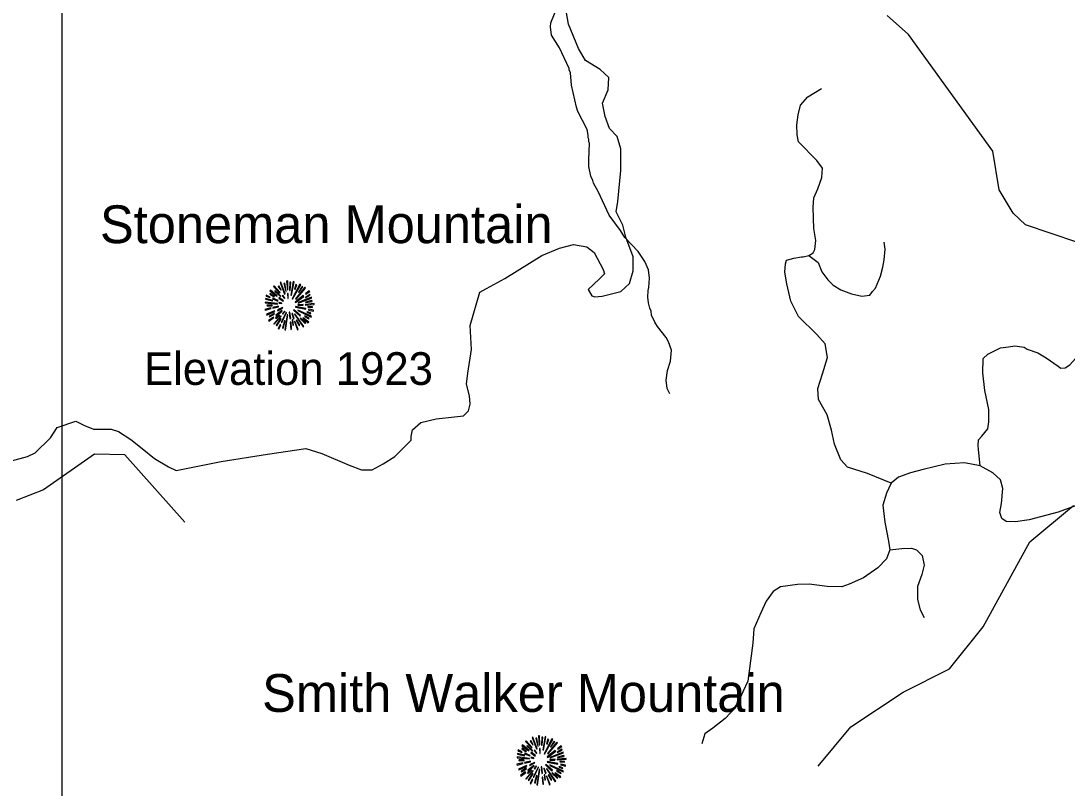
# Model space of a CAD drawing. Extents: x 1248089 to 1457196, y 820910 to 988753.
# Drawn here: x 1312787 to 1318874, y 853327 to 857791 of the extents above; entities that cross this region are included whole.
import ezdxf

# ---------------------------------------------------------------- set-up
doc = ezdxf.new("R2010")
doc.units = 0
for name, color, linetype in [('Exist Geographical Mountain Summit CELL', 7, 'Continuous'), ('Exist Geographical Mountain Summit Elevation Number Label', 7, 'Continuous'), ('Exist Geographical Mountain Summit Label', 7, 'Continuous'), ('Exist Hydrographic Misc Water Feature', 7, 'Continuous'), ('Exist Road Non-System Type 51', 7, 'Continuous'), ('Map Preparation Inset Cut Line', 7, 'Continuous')]:
    doc.layers.add(name, color=color, linetype=linetype)

msp = doc.modelspace()

# ---------------------------------------------------------------- linework, layer by layer
at = {"layer": 'Exist Geographical Mountain Summit CELL'}
for points in [[(1314256.1, 856244.7), (1314292, 856207.2), (1314295.4, 856209.7), (1314260.1, 856249.4)], [(1314283.7, 856246.1), (1314299.3, 856224.3), (1314301.1, 856225.8), (1314287.7, 856250.1)], [(1314294.6, 856267.9), (1314320.7, 856201.1), (1314323.7, 856202.1), (1314299.7, 856270.5)], [(1314328.4, 856216), (1314330.9, 856216.7), (1314321.9, 856264.6), (1314317.5, 856263.5)], [(1314333.1, 856277.3), (1314337.2, 856225.4), (1314340.4, 856225.8), (1314339, 856278.4)], [(1314349.1, 856223.2), (1314353.1, 856223.2), (1314356.7, 856270.5), (1314351.3, 856270.5)], [(1314361.1, 856194.8), (1314376, 856271.9), (1314370.5, 856273.7), (1314357.8, 856195.6)], [(1314364.4, 856173.1), (1314367.3, 856171.3), (1314415.9, 856255.9), (1314410.5, 856259.6)], [(1314378.9, 856230.1), (1314382.2, 856229), (1314391.6, 856255.9), (1314386.9, 856257.7)], [(1314385.4, 856174.5), (1314387.6, 856172.3), (1314443.2, 856236.6), (1314439.2, 856241.4)], [(1314422.9, 856246.1), (1314401.8, 856212.7), (1314404.7, 856211.5), (1314427.2, 856242.9)], [(1314209.9, 856170.9), (1314251.3, 856161.4), (1314252.5, 856164.7), (1314211.1, 856175.6)], [(1314212.9, 856190.1), (1314235.3, 856181.4), (1314236.4, 856184.4), (1314214.3, 856195.2)], [(1314234.6, 856201.1), (1314260.4, 856184.7), (1314262.6, 856187.3), (1314237.5, 856205)], [(1314235.7, 856219.9), (1314275.3, 856189.4), (1314277.5, 856191.6), (1314239.4, 856224.3)], [(1314251.3, 856173.1), (1314281.9, 856161.1), (1314283, 856163.2), (1314253.5, 856177.1)], [(1314264, 856217), (1314296.8, 856188), (1314299, 856190.1), (1314267, 856222.1)], [(1314287.7, 856178.5), (1314312.8, 856159.6), (1314314.9, 856162.5), (1314290.2, 856181.7)], [(1314307.3, 856191.6), (1314321.1, 856175.2), (1314323.3, 856177.4), (1314310.6, 856194.5)], [(1314338.6, 856204), (1314340, 856174.9), (1314342.6, 856175.2), (1314342.6, 856204.3)], [(1314382.2, 856154.5), (1314384, 856152), (1314432.6, 856188), (1314429.4, 856192.3)], [(1314399.2, 856151.6), (1314400.3, 856149.4), (1314478.5, 856178.1), (1314476.7, 856182.8)], [(1314443.2, 856179.6), (1314470.8, 856194.5), (1314467.9, 856199.6), (1314441.8, 856182.1)], [(1314443.2, 856202.5), (1314445.1, 856200), (1314467.9, 856216.3), (1314464.3, 856219.9)], [(1314205.9, 856112), (1314207.3, 856106.9), (1314243.4, 856117.5), (1314241.2, 856120.7)], [(1314207.3, 856149.8), (1314279.3, 856142.9), (1314279.7, 856145.8), (1314207.3, 856154.8)], [(1314219.4, 856132.4), (1314249.1, 856133.8), (1314249.1, 856137.4), (1314218.3, 856137.4)], [(1314251.7, 856123.3), (1314252.8, 856118.6), (1314285.9, 856126.9), (1314285.2, 856130.6)], [(1314279.3, 856109.1), (1314281.5, 856104.4), (1314310.3, 856119.6), (1314309.2, 856122.9)], [(1314288, 856148.7), (1314305.1, 856146.5), (1314305.5, 856148.7), (1314288.8, 856153)], [(1314372.4, 856108), (1314410.9, 856072.7), (1314413.4, 856077.1), (1314374.2, 856110.2)], [(1314383.6, 856125.1), (1314444.3, 856113.1), (1314445.4, 856117.5), (1314384.7, 856128.7)], [(1314398.2, 856138.9), (1314398.2, 856136), (1314428.3, 856136), (1314429, 856141.1)], [(1314441.4, 856137.8), (1314493.8, 856141.1), (1314494.1, 856145.8), (1314441.8, 856141.1)], [(1314445.1, 856151.6), (1314481.8, 856158.2), (1314480.3, 856163.6), (1314443.6, 856153.8)], [(1314456.3, 856125.8), (1314482.8, 856123.6), (1314482.8, 856128), (1314456.7, 856129)], [(1314460.4, 856108.7), (1314488.6, 856101.5), (1314489.4, 856106.9), (1314461.4, 856113.1)], [(1314215.7, 856084.3), (1314218.3, 856079.7), (1314263.7, 856099.6), (1314262.2, 856104.4)], [(1314227, 856047.7), (1314229.9, 856043.7), (1314258.3, 856064.8), (1314255.7, 856068)], [(1314233.2, 856068.4), (1314262.2, 856085.1), (1314260.1, 856088.8), (1314231, 856073.5)], [(1314257.9, 856028), (1314260.8, 856025.5), (1314301.5, 856073.1), (1314298.6, 856075.3)], [(1314273.2, 856059.4), (1314292.4, 856077.5), (1314289.1, 856079.7), (1314268.8, 856062.6)], [(1314269.5, 856077.9), (1314272.4, 856074.2), (1314306.9, 856102.6), (1314305.1, 856105.1)], [(1314297.9, 856059.4), (1314272.8, 856020.1), (1314276, 856017.5), (1314301.9, 856057.1)], [(1314301.1, 856037.9), (1314305.5, 856036.1), (1314332, 856094.5), (1314329.5, 856095.3)], [(1314308.1, 856087.3), (1314311.3, 856084.3), (1314321.5, 856100.7), (1314319.6, 856102.2)], [(1314322.6, 855992.5), (1314327.3, 855991.4), (1314340, 856080.7), (1314336.8, 856081.5)], [(1314348, 856096.4), (1314352, 856059.4), (1314356.4, 856059.6), (1314351.3, 856097.1)], [(1314364, 856087.7), (1314372.7, 856057.8), (1314376.7, 856059.6), (1314366.2, 856088.8)], [(1314373.8, 856021.2), (1314368.4, 856051), (1314365.1, 856051), (1314369.5, 856020.1)], [(1314378.5, 856085.4), (1314429, 856010.6), (1314432.6, 856013.5), (1314381.1, 856086.6)], [(1314389, 856048.4), (1314405.1, 856018.9), (1314409.1, 856021.2), (1314392.8, 856049.9)], [(1314397.4, 856105.5), (1314475.6, 856067.3), (1314477.4, 856072.7), (1314398.9, 856108.4)], [(1314410.9, 856059.6), (1314441, 856030.6), (1314444.3, 856033.2), (1314413.1, 856062.2)], [(1314427.6, 856060.4), (1314458.1, 856034.6), (1314461.4, 856038.2), (1314429.4, 856063)], [(1314436.7, 856071.3), (1314461.8, 856058.2), (1314464.3, 856061.9), (1314438.9, 856075.3)], [(1314450.9, 856095.3), (1314471.9, 856087.3), (1314473.7, 856091.7), (1314452.3, 856098.5)], [(1314283, 856000.8), (1314287.7, 855997.9), (1314298.6, 856022.6), (1314295.4, 856024.8)], [(1314312.8, 856002.6), (1314324.8, 856045.5), (1314321.1, 856045.9), (1314308.4, 856003.7)], [(1314354.2, 856037.9), (1314357.8, 855995.4), (1314361.8, 855996.4), (1314358.5, 856037.9)], [(1314378.5, 856042.6), (1314396, 855992.8), (1314400.3, 855994.6), (1314381.5, 856043.3)], [(1315760.7, 853621.4), (1315786.9, 853554.5), (1315789.8, 853555.6), (1315765.8, 853623.9)], [(1315794.5, 853569.4), (1315797, 853570.2), (1315788, 853618.1), (1315783.6, 853617)], [(1315799.2, 853630.8), (1315803.3, 853578.8), (1315806.5, 853579.2), (1315805.1, 853631.9)], [(1315815.3, 853576.7), (1315819.2, 853576.7), (1315822.8, 853623.9), (1315817.4, 853623.9)], [(1315827.2, 853548.3), (1315842.1, 853625.4), (1315836.7, 853627.2), (1315824, 853549.1)], [(1315700.8, 853554.5), (1315726.6, 853538.2), (1315728.8, 853540.8), (1315703.6, 853558.5)], [(1315701.8, 853573.4), (1315741.5, 853542.9), (1315743.7, 853545.1), (1315705.5, 853577.8)], [(1315722.2, 853598.1), (1315758.2, 853560.7), (1315761.5, 853563.2), (1315726.2, 853602.9)], [(1315730.2, 853570.5), (1315762.9, 853541.4), (1315765.1, 853543.6), (1315733.1, 853575.6)], [(1315749.8, 853599.6), (1315765.4, 853577.8), (1315767.2, 853579.2), (1315753.8, 853603.6)], [(1315804.7, 853557.5), (1315806.1, 853528.3), (1315808.7, 853528.7), (1315808.7, 853557.8)], [(1315830.5, 853526.5), (1315833.4, 853524.7), (1315882.1, 853609.4), (1315876.6, 853613)], [(1315845, 853583.6), (1315848.3, 853582.4), (1315857.8, 853609.4), (1315853, 853611.2)], [(1315851.6, 853528), (1315853.8, 853525.8), (1315909.3, 853590.1), (1315905.3, 853594.9)], [(1315889, 853599.6), (1315867.9, 853566.1), (1315870.9, 853565), (1315893.3, 853596.3)], [(1315909.3, 853533.1), (1315936.9, 853548), (1315934.1, 853553.1), (1315907.9, 853535.6)], [(1315909.3, 853556), (1315911.2, 853553.5), (1315934.1, 853569.8), (1315930.4, 853573.4)], [(1315673.5, 853503.3), (1315745.5, 853496.3), (1315745.8, 853499.3), (1315673.5, 853508.3)], [(1315676.1, 853524.3), (1315717.5, 853514.9), (1315718.6, 853518.2), (1315677.2, 853529.1)], [(1315679, 853543.6), (1315701.4, 853534.9), (1315702.6, 853537.8), (1315680.4, 853548.7)], [(1315717.5, 853526.5), (1315748, 853514.6), (1315749.1, 853516.7), (1315719.7, 853530.6)], [(1315753.8, 853532), (1315778.9, 853513), (1315781, 853516), (1315756.4, 853535.2)], [(1315754.2, 853502.2), (1315771.3, 853500), (1315771.7, 853502.2), (1315754.9, 853506.5)], [(1315773.5, 853545.1), (1315787.3, 853528.7), (1315789.4, 853530.9), (1315776.7, 853548)], [(1315848.3, 853508), (1315850.1, 853505.5), (1315898.8, 853541.4), (1315895.6, 853545.8)], [(1315864.3, 853492.4), (1315864.3, 853489.5), (1315894.4, 853489.5), (1315895.2, 853494.5)], [(1315865.3, 853505.1), (1315866.4, 853502.9), (1315944.6, 853531.6), (1315942.8, 853536.3)], [(1315907.5, 853491.3), (1315959.9, 853494.5), (1315960.2, 853499.3), (1315907.9, 853494.5)], [(1315911.2, 853505.1), (1315947.9, 853511.6), (1315946.4, 853517.1), (1315909.7, 853507.3)], [(1315672.1, 853465.5), (1315673.5, 853460.4), (1315709.5, 853471), (1315707.3, 853474.2)], [(1315681.8, 853437.8), (1315684.4, 853433.2), (1315729.8, 853453.1), (1315728.4, 853457.9)], [(1315685.5, 853485.9), (1315715.3, 853487.3), (1315715.3, 853490.9), (1315684.4, 853490.9)], [(1315699.3, 853421.9), (1315728.4, 853438.6), (1315726.2, 853442.2), (1315697.1, 853426.9)], [(1315717.9, 853476.8), (1315718.9, 853472), (1315752, 853480.4), (1315751.3, 853484)], [(1315739.3, 853412.8), (1315758.6, 853430.9), (1315755.2, 853433.2), (1315734.9, 853416)], [(1315735.6, 853431.3), (1315738.5, 853427.7), (1315773.1, 853456.1), (1315771.3, 853458.6)], [(1315745.5, 853462.6), (1315747.7, 853457.9), (1315776.4, 853473.1), (1315775.3, 853476.4)], [(1315767.2, 853391.4), (1315771.7, 853389.6), (1315798.2, 853448), (1315795.6, 853448.8)], [(1315774.2, 853440.8), (1315777.4, 853437.8), (1315787.6, 853454.2), (1315785.8, 853455.7)], [(1315788.7, 853346), (1315793.4, 853344.8), (1315806.1, 853434.2), (1315802.9, 853435)], [(1315814.1, 853449.9), (1315818.1, 853412.8), (1315822.5, 853413.1), (1315817.4, 853450.6)], [(1315830.2, 853441.2), (1315838.9, 853411.3), (1315842.9, 853413.1), (1315832.3, 853442.2)], [(1315838.5, 853461.5), (1315877, 853426.2), (1315879.5, 853430.6), (1315840.3, 853463.7)], [(1315844.7, 853438.9), (1315895.2, 853364.1), (1315898.8, 853367), (1315847.2, 853440)], [(1315849.7, 853478.6), (1315910.5, 853466.6), (1315911.5, 853471), (1315850.8, 853482.2)], [(1315863.5, 853459), (1315941.7, 853420.8), (1315943.5, 853426.2), (1315865, 853461.9)], [(1315917, 853448.8), (1315938.1, 853440.8), (1315939.9, 853445.2), (1315918.4, 853452)], [(1315922.4, 853479.3), (1315949, 853477.1), (1315949, 853481.4), (1315922.8, 853482.5)], [(1315926.5, 853462.2), (1315954.8, 853454.9), (1315955.5, 853460.4), (1315927.5, 853466.6)], [(1315693.1, 853401.1), (1315696, 853397.1), (1315724.4, 853418.2), (1315721.8, 853421.5)], [(1315724, 853381.5), (1315726.9, 853379), (1315767.6, 853426.6), (1315764.7, 853428.7)], [(1315764, 853412.8), (1315738.9, 853373.6), (1315742.1, 853371), (1315768, 853410.6)], [(1315749.1, 853354.3), (1315753.8, 853351.4), (1315764.7, 853376.1), (1315761.5, 853378.3)], [(1315778.9, 853356.1), (1315790.9, 853398.9), (1315787.3, 853399.3), (1315774.5, 853357.1)], [(1315820.3, 853391.4), (1315824, 853348.9), (1315828, 853349.9), (1315824.6, 853391.4)], [(1315839.9, 853374.6), (1315834.5, 853404.5), (1315831.2, 853404.5), (1315835.6, 853373.6)], [(1315844.7, 853396.1), (1315862.1, 853346.3), (1315866.4, 853348.1), (1315847.6, 853396.8)], [(1315855.2, 853401.9), (1315871.2, 853372.4), (1315875.2, 853374.6), (1315858.9, 853403.3)], [(1315877, 853413.1), (1315907.1, 853384), (1315910.5, 853386.6), (1315879.2, 853415.6)], [(1315893.7, 853413.8), (1315924.2, 853388.1), (1315927.5, 853391.7), (1315895.6, 853416.4)], [(1315902.8, 853424.8), (1315927.9, 853411.7), (1315930.4, 853415.4), (1315905, 853428.7)]]:
    msp.add_lwpolyline(points, close=True, dxfattribs=at)
at = {"layer": 'Exist Hydrographic Misc Water Feature'}
for points in [[(1316562.4, 855620.1), (1316547.1, 855652.5), (1316542.2, 855700.6), (1316549.5, 855756.4), (1316566.7, 855812), (1316572.1, 855875.9), (1316555.3, 855924.3), (1316541.8, 855948.6), (1316491.3, 856013.7), (1316475.8, 856038.1), (1316456.8, 856078.5), (1316453.3, 856102.6), (1316445.6, 856118.7), (1316438.4, 856150.9), (1316435.1, 856183), (1316436, 856223), (1316440.4, 856238.9), (1316443.7, 856294.8), (1316438.7, 856342.9), (1316417.8, 856391.4), (1316379.1, 856448.3), (1316300.9, 856530.1), (1316275.8, 856570.7), (1316209.9, 856660.2), (1316145, 856797.7), (1316118, 856846.3), (1316114.4, 856862.4), (1316103, 856886.7), (1316092.3, 856942.9), (1316091.2, 856982.9), (1316095.4, 857078.8), (1316091.5, 857086.9), (1316091.9, 857102.9), (1316088.1, 857111), (1316088.4, 857127), (1316081.1, 857159.1), (1316027.5, 857264.4), (1316020.1, 857288.6), (1315991, 857417.2), (1315984.6, 857489.4), (1315977, 857505.5), (1315977.2, 857513.5), (1315919.8, 857634.8), (1315873.5, 857707.9), (1315868.6, 857756), (1315871.1, 857780), (1315909.3, 857875.1)], [(1318930.8, 856503.8), (1318632.7, 856605), (1318559.7, 856672.1), (1318479.8, 856808.3), (1318442.8, 857032.3), (1317950.7, 857711.8), (1317827.7, 857822.6)], [(1313739.7, 854874.7), (1313390.7, 855265.8), (1313215.7, 855269.3), (1312918.8, 855061.9), (1312758.7, 854999.5)], [(1317425.8, 853454.8), (1317614.9, 853684.1), (1317919.8, 853884.7), (1318189.8, 854020.4), (1318386.8, 854266), (1318656.8, 854759.6), (1318911.8, 854971.1)]]:
    msp.add_lwpolyline(points, dxfattribs=at)
at = {"layer": 'Exist Road Non-System Type 51'}
for points in [[(1315057.8, 855351.8), (1315057.8, 855373), (1315064.9, 855412), (1315114.4, 855454.5), (1315202.8, 855475.7), (1315309, 855486.3), (1315362, 855493.4), (1315390.3, 855521.7), (1315400.9, 855560.7), (1315397.4, 855610.2), (1315379.7, 855677.5), (1315386.8, 855741.2), (1315408, 855879.3), (1315400.9, 856018.7), (1315457.5, 856213.4), (1315496.4, 856234.7), (1315602.5, 856291.3), (1315818.3, 856425.9), (1315920.9, 856468.3), (1316002.3, 856489.6), (1316080.1, 856475.4), (1316122.6, 856443.6), (1316175.7, 856344.4), (1316182.7, 856319.7), (1316150.9, 856287.8), (1316087.2, 856227.6), (1316108.4, 856192.2), (1316126.1, 856185.1), (1316168.6, 856188.7), (1316278.3, 856217), (1316327.8, 856263), (1316349, 856337.4), (1316349, 856418.8), (1316306.6, 856532.1), (1316288.9, 856602.9), (1316250, 856680.8), (1316260.6, 856741), (1316277.9, 856919.7), (1316277.9, 857047.1), (1316256.7, 857117.9), (1316210.7, 857164), (1316185.9, 857234.8), (1316171.8, 857312.7), (1316203.6, 857390.5), (1316207.2, 857461.3), (1316157.6, 857507.4), (1316072.7, 857560.5), (1316030.3, 857631.3), (1315973.7, 857772.9), (1315938.3, 857971.1)], [(1317851.1, 855102), (1317712.6, 855158.3), (1317596.2, 855193.5), (1317558.4, 855236.8), (1317520.5, 855328.9), (1317504.2, 855410.2), (1317477.2, 855499.5), (1317428.5, 855588.9), (1317423, 855651.2), (1317450.1, 855737.9), (1317479.9, 855832.7), (1317466.3, 855911.2), (1317417.6, 855965.4), (1317312.1, 856071), (1317266.1, 856160.3), (1317244.4, 856260.6), (1317230.9, 856328.3), (1317236.3, 856377), (1317241.7, 856398.7), (1317285, 856409.5), (1317328.3, 856417.6), (1317339.2, 856417.6), (1317371.6, 856425.8), (1317396, 856442), (1317406.8, 856461), (1317412.2, 856512.4), (1317401.4, 856582.8), (1317396, 856704.7), (1317401.4, 856761.6), (1317423, 856813), (1317447.4, 856880.7), (1317450.1, 856934.9), (1317417.6, 856978.2), (1317312.1, 857086.6), (1317304, 857127.2), (1317301.3, 857186.8), (1317309.4, 857243.7), (1317322.9, 857300.5), (1317366.2, 857349.3), (1317444.7, 857398)], [(1317371.6, 856425.8), (1317425.8, 856385.1), (1317447.4, 856331), (1317482.6, 856284.9), (1317512.4, 856252.4), (1317558.4, 856225.3), (1317620.6, 856203.7), (1317680.1, 856190.1), (1317726.2, 856195.6), (1317742.4, 856217.2), (1317758.6, 856236.2), (1317788.4, 856306.6), (1317801.9, 856358.1), (1317810, 856401.4), (1317815.5, 856463.7), (1317810, 856504.3)], [(1318369.2, 855201.3), (1318359.4, 855296.4), (1318356.7, 855320.8), (1318359.4, 855353.3), (1318378.4, 855375), (1318413.5, 855418.3), (1318419, 855458.9), (1318419, 855529.3), (1318394.6, 855640.4), (1318383.8, 855743.3), (1318386.5, 855827.2), (1318413.5, 855851.6), (1318486.6, 855889.5), (1318532.6, 855894.9), (1318570.5, 855900.4), (1318624.6, 855892.2), (1318640.9, 855881.4), (1318703.1, 855859.7), (1318751.8, 855829.9), (1318822.2, 855781.2), (1318838.4, 855770.4), (1318862.8, 855773.1), (1318889.8, 855789.3), (1319019.7, 855935.6)], [(1312732.3, 855231.3), (1312824.3, 855256.1), (1312870.3, 855277.3), (1312958.8, 855365.8), (1312997.7, 855426), (1313107.3, 855461.4), (1313156.9, 855436.6), (1313209.9, 855415.4), (1313312.5, 855415.4), (1313355, 855401.2), (1313425.7, 855355.2), (1313493, 855302.1), (1313563.7, 855245.4), (1313645.1, 855195.9), (1313691.1, 855174.6), (1313952.9, 855227.7), (1314221.7, 855270.2), (1314444.6, 855302.1), (1314537.7, 855273.9), (1314696.9, 855206.6), (1314767.7, 855178.3), (1314831.4, 855178.3), (1314895, 855213.7), (1314962.3, 855256.2), (1315018.9, 855312.8), (1315057.8, 855351.8)], [(1318369.2, 855201.3), (1318277.9, 855220.1), (1318165.2, 855212.1), (1318036.3, 855179.9), (1317963.9, 855161), (1317894.1, 855136.9), (1317851.1, 855102)], [(1319351.5, 855126.1), (1319289.8, 855118.1), (1319131.4, 855045.5), (1318822.8, 854932.7), (1318653.7, 854887.1), (1318573.1, 854876.3), (1318519.5, 854879), (1318495.3, 854895.1), (1318481.9, 854930), (1318492.6, 854983.8), (1318500.7, 855069.7), (1318487.3, 855120.8), (1318441.6, 855161), (1318369.2, 855201.3)], [(1317851.1, 855102), (1317824.3, 855042.9), (1317802.8, 854973), (1317813.5, 854873.6), (1317835, 854763.5), (1317843.1, 854712.5)], [(1317843.1, 854712.5), (1317824.3, 854661.4), (1317773.3, 854607.7), (1317690.1, 854551.3), (1317606.9, 854513.7), (1317563.9, 854497.6), (1317478, 854500.3), (1317373.4, 854513.7), (1317306.3, 854511), (1317206.9, 854497.6), (1317164, 854470.7), (1317123.7, 854414.3), (1317091.5, 854347.2), (1317051.3, 854253.2), (1317045.9, 854169.9), (1317032.5, 854067.8), (1317016.4, 853949.6), (1316986.9, 853887.9), (1316949.3, 853799.2), (1316884.9, 853732.1), (1316812.4, 853675.7), (1316766.8, 853643.4), (1316748, 853584.3)], [(1317843.1, 854712.5), (1317912.9, 854720.5), (1317969.2, 854723.2), (1317998.8, 854712.5), (1318031, 854680.3), (1318041.7, 854623.8), (1318028.3, 854570.1), (1318004.1, 854500.3), (1318004.1, 854425.1), (1318020.2, 854363.3), (1318041.7, 854320.3)]]:
    msp.add_lwpolyline(points, dxfattribs=at)
at = {"layer": 'Map Preparation Inset Cut Line'}
msp.add_lwpolyline([(1313026.2, 824588.2), (1313026.2, 868836.7), (1388709.5, 868836.7), (1388709.5, 835631.5), (1373500.6, 835631.5), (1373500.6, 824588.2)], close=True, dxfattribs=at)

# ---------------------------------------------------------------- texts
at = {"layer": 'Exist Geographical Mountain Summit Elevation Number Label'}
msp.add_text('Elevation 1923', height=190, dxfattribs=at).set_placement((1313503.1, 855673.1))
at = {"layer": 'Exist Geographical Mountain Summit Label'}
for s, p in [('Stoneman Mountain', (1313247, 856497.7)), ('Smith Walker Mountain', (1314190.3, 853770.4))]:
    msp.add_text(s, height=220, dxfattribs=at).set_placement(p)

doc.saveas('drawing.dxf')
